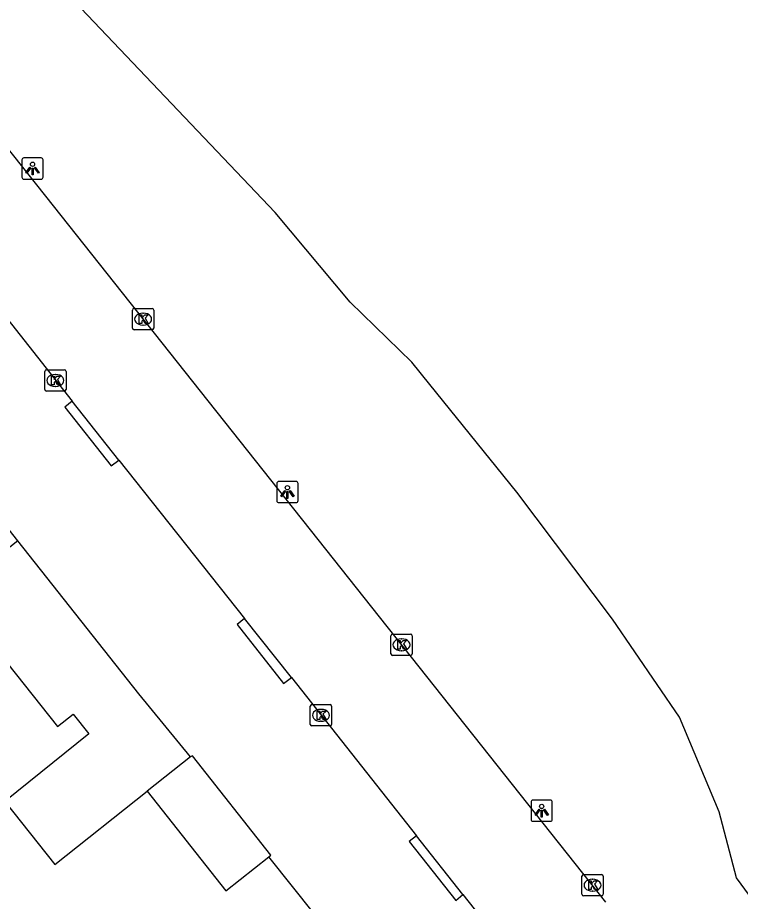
# Model space of a CAD drawing. Extents: x 164150 to 165261, y 382513 to 383432.
# Drawn here: x 165091.6 to 165125.56, y 382676.16 to 382717.7 of the extents above; entities that cross this region are included whole.
import ezdxf

# ---------------------------------------------------------------- set-up
doc = ezdxf.new("R2010")
doc.units = 0
for name, color, linetype in [('IMGEO_Groenvoorziening', 7, 'Continuous'), ('IMGEO_Kolk', 7, 'Continuous'), ('IMGEO_Lichtpunt', 7, 'Continuous'), ('IMGEO_Pand', 7, 'Continuous'), ('IMGEO_Rijbaan_lokaal_open', 7, 'Continuous'), ('IMGEO_Voetpad_open', 7, 'Continuous')]:
    doc.layers.add(name, color=color, linetype=linetype)

msp = doc.modelspace()

# ---------------------------------------------------------------- linework, layer by layer
at = {"layer": 'IMGEO_Groenvoorziening'}
msp.add_lwpolyline([(165153.946, 382647.585), (165153.04, 382648.772), (165151.378, 382650.949), (165146.773, 382656.635), (165145.024, 382658.385), (165143.08, 382660.976), (165139.068, 382665.359), (165135.65, 382668.838), (165127.568, 382674.305), (165125.387, 382677.26), (165124.564, 382680.364), (165122.7, 382684.813), (165119.563, 382689.43), (165115.064, 382695.402), (165110.971, 382700.461), (165110.121, 382701.51), (165107.232, 382704.323), (165103.71, 382708.538), (165094.267, 382718.47)], dxfattribs=at)
at = {"layer": 'IMGEO_Kolk'}
for p, q in [((165097.073, 382704.033), (165097.925, 382704.033)), ((165096.998, 382703.107), (165096.998, 382703.959)), ((165097.486, 382703.813), (165097.511, 382703.813)), ((165097.999, 382703.959), (165097.999, 382703.107)), ((165097.509, 382703.253), (165097.484, 382703.253)), ((165097.925, 382703.033), (165097.073, 382703.033)), ((165092.951, 382701.15), (165093.803, 382701.15)), ((165092.876, 382700.224), (165092.876, 382701.076)), ((165093.364, 382700.93), (165093.389, 382700.93)), ((165093.877, 382701.076), (165093.877, 382700.224)), ((165093.387, 382700.37), (165093.362, 382700.37)), ((165093.803, 382700.15), (165092.951, 382700.15)), ((165109.141, 382687.795), (165109.141, 382688.647)), ((165109.216, 382688.721), (165110.068, 382688.721)), ((165110.142, 382688.647), (165110.142, 382687.795)), ((165109.629, 382688.501), (165109.654, 382688.501)), ((165109.652, 382687.941), (165109.627, 382687.941)), ((165110.068, 382687.721), (165109.216, 382687.721)), ((165105.355, 382684.48), (165105.355, 382685.332)), ((165105.43, 382685.406), (165106.282, 382685.406)), ((165106.356, 382685.332), (165106.356, 382684.48)), ((165105.843, 382685.186), (165105.868, 382685.186)), ((165105.866, 382684.626), (165105.841, 382684.626)), ((165106.282, 382684.406), (165105.43, 382684.406)), ((165118.192, 382677.418), (165119.044, 382677.418)), ((165118.117, 382676.492), (165118.117, 382677.344)), ((165118.605, 382677.198), (165118.63, 382677.198)), ((165119.118, 382677.344), (165119.118, 382676.492)), ((165118.628, 382676.638), (165118.603, 382676.638)), ((165119.044, 382676.418), (165118.192, 382676.418))]:
    msp.add_line(p, q, dxfattribs=at)
for points in [[(165097.073, 382704.033), (165097.925, 382704.033)], [(165096.998, 382703.107), (165096.998, 382703.959)], [(165097.319, 382703.733), (165097.442, 382703.733), (165097.442, 382703.582), (165097.572, 382703.733), (165097.736, 382703.733), (165097.59, 382703.582), (165097.743, 382703.333), (165097.591, 382703.333), (165097.506, 382703.497), (165097.442, 382703.43), (165097.442, 382703.333), (165097.319, 382703.333), (165097.319, 382703.733)], [(165097.999, 382703.959), (165097.999, 382703.107)], [(165097.925, 382703.033), (165097.073, 382703.033)], [(165092.951, 382701.15), (165093.803, 382701.15)], [(165092.876, 382700.224), (165092.876, 382701.076)], [(165093.197, 382700.85), (165093.32, 382700.85), (165093.32, 382700.699), (165093.45, 382700.85), (165093.614, 382700.85), (165093.468, 382700.699), (165093.621, 382700.45), (165093.469, 382700.45), (165093.384, 382700.614), (165093.32, 382700.547), (165093.32, 382700.45), (165093.197, 382700.45), (165093.197, 382700.85)], [(165093.877, 382701.076), (165093.877, 382700.224)], [(165093.803, 382700.15), (165092.951, 382700.15)], [(165109.141, 382687.795), (165109.141, 382688.647)], [(165109.216, 382688.721), (165110.068, 382688.721)], [(165110.142, 382688.647), (165110.142, 382687.795)], [(165109.462, 382688.421), (165109.585, 382688.421), (165109.585, 382688.27), (165109.715, 382688.421), (165109.879, 382688.421), (165109.733, 382688.27), (165109.886, 382688.021), (165109.734, 382688.021), (165109.649, 382688.185), (165109.585, 382688.118), (165109.585, 382688.021), (165109.462, 382688.021), (165109.462, 382688.421)], [(165110.068, 382687.721), (165109.216, 382687.721)], [(165105.355, 382684.48), (165105.355, 382685.332)], [(165105.43, 382685.406), (165106.282, 382685.406)], [(165106.356, 382685.332), (165106.356, 382684.48)], [(165105.676, 382685.106), (165105.799, 382685.106), (165105.799, 382684.955), (165105.929, 382685.106), (165106.093, 382685.106), (165105.947, 382684.955), (165106.1, 382684.706), (165105.948, 382684.706), (165105.863, 382684.87), (165105.799, 382684.803), (165105.799, 382684.706), (165105.676, 382684.706), (165105.676, 382685.106)], [(165106.282, 382684.406), (165105.43, 382684.406)], [(165118.192, 382677.418), (165119.044, 382677.418)], [(165118.117, 382676.492), (165118.117, 382677.344)], [(165118.438, 382677.118), (165118.561, 382677.118), (165118.561, 382676.967), (165118.691, 382677.118), (165118.855, 382677.118), (165118.709, 382676.967), (165118.862, 382676.718), (165118.71, 382676.718), (165118.625, 382676.882), (165118.561, 382676.815), (165118.561, 382676.718), (165118.438, 382676.718), (165118.438, 382677.118)], [(165119.118, 382677.344), (165119.118, 382676.492)], [(165119.044, 382676.418), (165118.192, 382676.418)]]:
    msp.add_lwpolyline(points, dxfattribs=at)
for centre, start, end in [((165097.075, 382703.957), 91.552, 178.448), ((165097.075, 382703.957), 91.552, 178.448), ((165097.923, 382703.957), 1.552, 88.448), ((165097.923, 382703.957), 1.552, 88.448), ((165097.075, 382703.109), 181.552, 268.448), ((165097.075, 382703.109), 181.552, 268.448), ((165097.923, 382703.109), 271.552, 358.448), ((165097.923, 382703.109), 271.552, 358.448), ((165092.953, 382701.074), 91.552, 178.448), ((165092.953, 382701.074), 91.552, 178.448), ((165093.801, 382701.074), 1.552, 88.448), ((165093.801, 382701.074), 1.552, 88.448), ((165092.953, 382700.226), 181.552, 268.448), ((165092.953, 382700.226), 181.552, 268.448), ((165093.801, 382700.226), 271.552, 358.448), ((165093.801, 382700.226), 271.552, 358.448), ((165109.218, 382688.645), 91.552, 178.448), ((165109.218, 382688.645), 91.552, 178.448), ((165110.066, 382688.645), 1.552, 88.448), ((165110.066, 382688.645), 1.552, 88.448), ((165109.218, 382687.797), 181.552, 268.448), ((165109.218, 382687.797), 181.552, 268.448), ((165110.066, 382687.797), 271.552, 358.448), ((165110.066, 382687.797), 271.552, 358.448), ((165105.432, 382685.33), 91.552, 178.448), ((165105.432, 382685.33), 91.552, 178.448), ((165106.28, 382685.33), 1.552, 88.448), ((165106.28, 382685.33), 1.552, 88.448), ((165105.432, 382684.482), 181.552, 268.448), ((165105.432, 382684.482), 181.552, 268.448), ((165106.28, 382684.482), 271.552, 358.448), ((165106.28, 382684.482), 271.552, 358.448), ((165118.194, 382677.342), 91.552, 178.448), ((165118.194, 382677.342), 91.552, 178.448), ((165119.042, 382677.342), 1.552, 88.448), ((165119.042, 382677.342), 1.552, 88.448), ((165118.194, 382676.494), 181.552, 268.448), ((165118.194, 382676.494), 181.552, 268.448), ((165119.042, 382676.494), 271.552, 358.448), ((165119.042, 382676.494), 271.552, 358.448)]:
    msp.add_arc(centre, 0.0765, start, end, dxfattribs=at)
for centre, major_axis, ratio, start_param, end_param in [((165097.485, 382703.533), (-0.387, 0.002), 0.722429, 4.712389, 7.853982), ((165097.51, 382703.533), (-0.39, 0.002), 0.717154, 1.570796, 4.712389), ((165093.363, 382700.65), (-0.387, 0.002), 0.722429, 4.712389, 7.853982), ((165093.388, 382700.65), (-0.39, 0.002), 0.717154, 1.570796, 4.712389), ((165109.628, 382688.221), (-0.387, 0.002), 0.722429, 4.712389, 7.853982), ((165109.653, 382688.221), (-0.39, 0.002), 0.717154, 1.570796, 4.712389), ((165105.842, 382684.906), (-0.387, 0.002), 0.722429, 4.712389, 7.853982), ((165105.867, 382684.906), (-0.39, 0.002), 0.717154, 1.570796, 4.712389), ((165118.604, 382676.918), (-0.387, 0.002), 0.722429, 4.712389, 7.853982), ((165118.629, 382676.918), (-0.39, 0.002), 0.717154, 1.570796, 4.712389)]:
    msp.add_ellipse(centre, major_axis=major_axis, ratio=ratio, start_param=start_param, end_param=end_param, dxfattribs=at)
at = {"layer": 'IMGEO_Lichtpunt'}
for p, q in [((165092.706, 382711.109), (165091.898, 382711.109)), ((165092.706, 382711.109), (165091.898, 382711.109)), ((165091.804, 382711.014), (165091.804, 382710.207)), ((165091.804, 382711.014), (165091.804, 382710.207)), ((165092.8, 382710.207), (165092.8, 382711.014)), ((165092.8, 382710.207), (165092.8, 382711.014)), ((165091.898, 382710.113), (165092.706, 382710.113)), ((165091.898, 382710.113), (165092.706, 382710.113)), ((165103.782, 382695.805), (165103.782, 382694.998)), ((165103.782, 382695.805), (165103.782, 382694.998)), ((165104.684, 382695.9), (165103.876, 382695.9)), ((165104.684, 382695.9), (165103.876, 382695.9)), ((165104.778, 382694.998), (165104.778, 382695.805)), ((165104.778, 382694.998), (165104.778, 382695.805)), ((165103.876, 382694.904), (165104.684, 382694.904)), ((165103.876, 382694.904), (165104.684, 382694.904)), ((165115.73, 382680.823), (165115.73, 382680.016)), ((165115.73, 382680.823), (165115.73, 382680.016)), ((165116.632, 382680.918), (165115.824, 382680.918)), ((165116.632, 382680.918), (165115.824, 382680.918)), ((165116.726, 382680.016), (165116.726, 382680.823)), ((165116.726, 382680.016), (165116.726, 382680.823)), ((165115.824, 382679.922), (165116.632, 382679.922)), ((165115.824, 382679.922), (165116.632, 382679.922))]:
    msp.add_line(p, q, dxfattribs=at)
for points in [[(165092.178, 382710.678), (165092.217, 382710.65), (165092.029, 382710.388), (165091.991, 382710.415), (165092.178, 382710.678)], [(165092.39, 382710.65), (165092.428, 382710.677), (165092.615, 382710.415), (165092.576, 382710.387), (165092.39, 382710.65)], [(165092.28, 382710.63), (165092.327, 382710.63), (165092.327, 382710.308), (165092.28, 382710.308), (165092.28, 382710.63)], [(165104.156, 382695.469), (165104.195, 382695.441), (165104.007, 382695.179), (165103.969, 382695.206), (165104.156, 382695.469)], [(165104.258, 382695.421), (165104.305, 382695.421), (165104.305, 382695.099), (165104.258, 382695.099), (165104.258, 382695.421)], [(165104.368, 382695.441), (165104.406, 382695.468), (165104.593, 382695.206), (165104.554, 382695.178), (165104.368, 382695.441)], [(165116.104, 382680.487), (165116.143, 382680.459), (165115.955, 382680.197), (165115.917, 382680.224), (165116.104, 382680.487)], [(165116.206, 382680.439), (165116.253, 382680.439), (165116.253, 382680.117), (165116.206, 382680.117), (165116.206, 382680.439)], [(165116.316, 382680.459), (165116.354, 382680.486), (165116.541, 382680.224), (165116.502, 382680.196), (165116.316, 382680.459)]]:
    msp.add_lwpolyline(points, dxfattribs=at)
for centre in [(165092.303, 382710.812), (165104.281, 382695.603), (165116.229, 382680.621)]:
    msp.add_circle(centre, 0.0994, dxfattribs=at)
for centre, start, end in [((165091.898, 382711.014), 90, 180), ((165091.898, 382711.014), 90, 180), ((165092.706, 382711.014), 0, 90), ((165092.706, 382711.014), 0, 90), ((165091.898, 382710.207), 180, 270), ((165091.898, 382710.207), 180, 270), ((165092.706, 382710.207), 270, 0), ((165092.706, 382710.207), 270, 360), ((165103.876, 382695.805), 90, 180), ((165103.876, 382695.805), 90, 180), ((165104.684, 382695.805), 0, 90), ((165104.684, 382695.805), 0, 90), ((165103.876, 382694.998), 180, 270), ((165103.876, 382694.998), 180, 270), ((165104.684, 382694.998), 270, 0), ((165104.684, 382694.998), 270, 360), ((165115.824, 382680.823), 90, 180), ((165115.824, 382680.823), 90, 180), ((165116.632, 382680.823), 0, 90), ((165116.632, 382680.823), 0, 90), ((165115.824, 382680.016), 180, 270), ((165115.824, 382680.016), 180, 270), ((165116.632, 382680.016), 270, 0), ((165116.632, 382680.016), 270, 360)]:
    msp.add_arc(centre, 0.0946, start, end, dxfattribs=at)
at = {"layer": 'IMGEO_Pand'}
for points in [[(165091.611, 382693.11), (165088.501, 382690.636), (165089.124, 382689.853), (165093.482, 382684.375), (165094.212, 382684.956), (165094.955, 382684.033), (165091.006, 382680.854), (165093.35, 382677.889), (165097.689, 382681.334)], [(165099.726, 382682.954), (165097.292, 382685.914), (165091.611, 382693.11)], [(165099.726, 382682.954), (165097.689, 382681.334)], [(165103.414, 382678.252), (165103.508, 382678.327), (165099.816, 382682.997), (165099.726, 382682.954)], [(165097.689, 382681.334), (165101.39, 382676.653), (165103.414, 382678.252)]]:
    msp.add_lwpolyline(points, dxfattribs=at)
at = {"layer": 'IMGEO_Rijbaan_lokaal_open'}
for points in [[(165086.522, 382717.349), (165086.639, 382717.201), (165119.226, 382676.121)], [(165088.269, 382707.13), (165094.163, 382699.675)], [(165096.353, 382696.899), (165094.163, 382699.675)], [(165096.353, 382696.899), (165102.27, 382689.45)], [(165104.467, 382686.683), (165102.27, 382689.45)], [(165104.467, 382686.683), (165110.352, 382679.244)], [(165112.53, 382676.479), (165110.352, 382679.244)], [(165112.53, 382676.479), (165115.313, 382672.952)]]:
    msp.add_lwpolyline(points, dxfattribs=at)
at = {"layer": 'IMGEO_Voetpad_open'}
for points in [[(165094.163, 382699.675), (165093.819, 382699.397), (165095.997, 382696.627), (165096.353, 382696.899)], [(165091.611, 382693.11), (165087.241, 382698.644)], [(165102.27, 382689.45), (165101.914, 382689.173), (165104.098, 382686.407), (165104.467, 382686.683)], [(165110.352, 382679.244), (165109.997, 382678.966), (165112.19, 382676.199), (165112.53, 382676.479)], [(165108.405, 382671.983), (165107.735, 382672.825), (165103.414, 382678.252)]]:
    msp.add_lwpolyline(points, dxfattribs=at)

doc.saveas('drawing.dxf')
